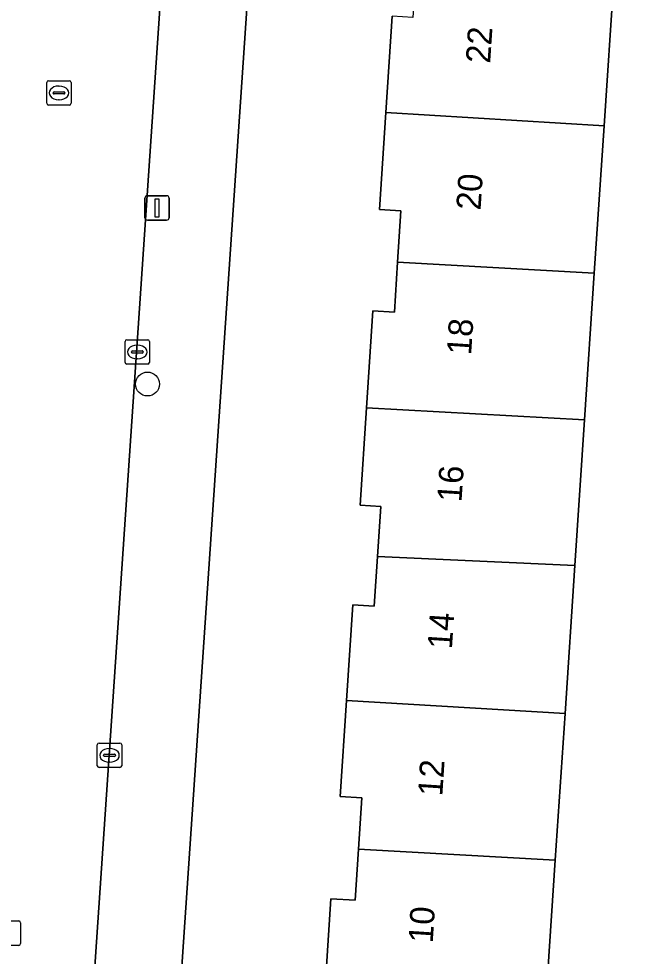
# Model space of a CAD drawing. Extents: x 161848 to 162726, y 385382 to 386521.
# Drawn here: x 162313.22 to 162339.16, y 385500.62 to 385539 of the extents above; entities that cross this region are included whole.
import ezdxf

# ---------------------------------------------------------------- set-up
doc = ezdxf.new("R2010")
doc.units = 0
for name, color, linetype in [('IMGEO_Boom', 7, 'Continuous'), ('IMGEO_Erf', 7, 'Continuous'), ('IMGEO_Kolk', 7, 'Continuous'), ('IMGEO_Lichtmast', 7, 'Continuous'), ('IMGEO_Pand', 7, 'Continuous'), ('IMGEO_Pand_nummerreeks', 7, 'Continuous'), ('IMGEO_Rijbaan_lokaal_open', 7, 'Continuous'), ('IMGEO_Rioolput', 7, 'Continuous'), ('IMGEO_Voetpad_open', 7, 'Continuous')]:
    doc.layers.add(name, color=color, linetype=linetype)

msp = doc.modelspace()

# ---------------------------------------------------------------- linework, layer by layer
at = {"layer": 'IMGEO_Boom'}
msp.add_circle((162318.493, 385524.045), 0.489, dxfattribs=at)
at = {"layer": 'IMGEO_Erf'}
for points in [[(162325.823, 385587.477), (162319.885, 385500), (162317.889, 385473.417)], [(162337.588, 385540.597), (162337.19, 385534.607), (162336.79, 385528.583), (162336.39, 385522.578), (162335.994, 385516.616), (162335.591, 385510.559), (162335.192, 385504.557), (162334.889, 385500), (162334.79, 385498.513), (162334.401, 385492.661), (162333.999, 385486.616), (162333.598, 385480.582), (162333.521, 385479.42), (162333.179, 385474.431), (162332.999, 385474.443), (162332.668, 385469.561), (162338.916, 385469.174), (162339.41, 385469.143)], [(162325.805, 385500), (162326.006, 385502.977), (162327, 385502.913), (162327.138, 385505.01), (162327.275, 385507.103), (162326.39, 385507.161), (162326.648, 385511.088), (162326.905, 385515.013), (162327.775, 385514.956), (162327.908, 385516.992), (162328.042, 385519.031), (162327.199, 385519.087), (162327.46, 385523.066), (162327.72, 385527.041), (162328.602, 385526.983), (162328.736, 385529.03), (162328.874, 385531.127), (162327.996, 385531.184), (162328.257, 385535.159), (162328.515, 385539.098)]]:
    msp.add_lwpolyline(points, dxfattribs=at)
at = {"layer": 'IMGEO_Kolk'}
for p, q in [((162317.576, 385524.931), (162317.576, 385525.783)), ((162317.651, 385525.857), (162318.503, 385525.857)), ((162318.577, 385525.783), (162318.577, 385524.931)), ((162317.835, 385525.351), (162317.835, 385525.363)), ((162318.273, 385525.314), (162317.875, 385525.314)), ((162317.878, 385525.4), (162318.276, 385525.4)), ((162318.064, 385525.637), (162318.089, 385525.637)), ((162318.319, 385525.363), (162318.319, 385525.351)), ((162318.087, 385525.077), (162318.062, 385525.077)), ((162318.503, 385524.857), (162317.651, 385524.857)), ((162316.439, 385508.422), (162316.439, 385509.274)), ((162316.514, 385509.348), (162317.366, 385509.348)), ((162317.44, 385509.274), (162317.44, 385508.422)), ((162316.698, 385508.842), (162316.698, 385508.854)), ((162317.136, 385508.805), (162316.738, 385508.805)), ((162316.741, 385508.891), (162317.139, 385508.891)), ((162316.927, 385509.128), (162316.952, 385509.128)), ((162317.182, 385508.854), (162317.182, 385508.842)), ((162316.95, 385508.568), (162316.925, 385508.568)), ((162317.366, 385508.348), (162316.514, 385508.348))]:
    msp.add_line(p, q, dxfattribs=at)
for points in [[(162317.576, 385524.931), (162317.576, 385525.783)], [(162317.651, 385525.857), (162318.503, 385525.857)], [(162318.577, 385525.783), (162318.577, 385524.931)], [(162318.503, 385524.857), (162317.651, 385524.857)], [(162316.439, 385508.422), (162316.439, 385509.274)], [(162316.514, 385509.348), (162317.366, 385509.348)], [(162317.44, 385509.274), (162317.44, 385508.422)], [(162317.366, 385508.348), (162316.514, 385508.348)]]:
    msp.add_lwpolyline(points, dxfattribs=at)
for centre, radius, start, end in [((162317.653, 385525.781), 0.0765, 91.552, 178.448), ((162317.653, 385525.781), 0.0765, 91.552, 178.448), ((162318.501, 385525.781), 0.0765, 1.552, 88.448), ((162318.501, 385525.781), 0.0765, 1.552, 88.448), ((162317.875, 385525.36), 0.0403, 85.8775, 175.7526), ((162317.872, 385525.35), 0.0366, 178.938, 274.7102), ((162318.276, 385525.357), 0.043, 264.8664, 352.4533), ((162318.28, 385525.362), 0.0386, 1.7309, 96.639), ((162317.653, 385524.933), 0.0765, 181.552, 268.448), ((162317.653, 385524.933), 0.0765, 181.552, 268.448), ((162318.501, 385524.933), 0.0765, 271.552, 358.448), ((162318.501, 385524.933), 0.0765, 271.552, 358.448), ((162316.516, 385509.272), 0.0765, 91.552, 178.448), ((162316.516, 385509.272), 0.0765, 91.552, 178.448), ((162317.364, 385509.272), 0.0765, 1.552, 88.448), ((162317.364, 385509.272), 0.0765, 1.552, 88.448), ((162316.738, 385508.851), 0.0403, 85.8775, 175.7526), ((162316.735, 385508.841), 0.0366, 178.938, 274.7102), ((162317.139, 385508.848), 0.043, 264.8664, 352.4533), ((162317.143, 385508.853), 0.0386, 1.7309, 96.639), ((162316.516, 385508.424), 0.0765, 181.552, 268.448), ((162316.516, 385508.424), 0.0765, 181.552, 268.448), ((162317.364, 385508.424), 0.0765, 271.552, 358.448), ((162317.364, 385508.424), 0.0765, 271.552, 358.448)]:
    msp.add_arc(centre, radius, start, end, dxfattribs=at)
for centre, major_axis, ratio, start_param, end_param in [((162318.063, 385525.357), (-0.387, 0.002), 0.722429, 4.712389, 7.853982), ((162318.088, 385525.357), (-0.39, 0.002), 0.717154, 1.570796, 4.712389), ((162316.926, 385508.848), (-0.387, 0.002), 0.722429, 4.712389, 7.853982), ((162316.951, 385508.848), (-0.39, 0.002), 0.717154, 1.570796, 4.712389)]:
    msp.add_ellipse(centre, major_axis=major_axis, ratio=ratio, start_param=start_param, end_param=end_param, dxfattribs=at)
at = {"layer": 'IMGEO_Lichtmast'}
for p, q in [((162318.388, 385530.851), (162318.388, 385531.651)), ((162318.388, 385531.651), (162318.388, 385530.851)), ((162318.488, 385531.751), (162319.278, 385531.751)), ((162319.278, 385531.751), (162318.488, 385531.751)), ((162319.378, 385531.651), (162319.378, 385530.851)), ((162319.378, 385530.851), (162319.378, 385531.651)), ((162319.278, 385530.751), (162318.488, 385530.751)), ((162318.488, 385530.751), (162319.278, 385530.751))]:
    msp.add_line(p, q, dxfattribs=at)
msp.add_lwpolyline([(162318.808, 385531.626), (162318.958, 385531.626), (162318.958, 385530.876), (162318.808, 385530.876), (162318.808, 385531.626)], dxfattribs=at)
for centre, start, end in [((162318.488, 385531.651), 90, 180), ((162318.488, 385531.651), 90, 180), ((162319.278, 385531.651), 0, 90), ((162319.278, 385531.651), 360, 90), ((162318.488, 385530.851), 180, 270), ((162318.488, 385530.851), 180, 270), ((162319.278, 385530.851), 270, 0), ((162319.278, 385530.851), 270, 0)]:
    msp.add_arc(centre, 0.1, start, end, dxfattribs=at)
at = {"layer": 'IMGEO_Pand'}
for points in [[(162329.492, 385541.086), (162329.358, 385539.042), (162328.515, 385539.098), (162328.257, 385535.159), (162337.19, 385534.607), (162337.588, 385540.597)], [(162328.257, 385535.159), (162327.996, 385531.184), (162328.874, 385531.127), (162328.736, 385529.03), (162336.79, 385528.583), (162337.19, 385534.607)], [(162328.736, 385529.03), (162328.602, 385526.983), (162327.72, 385527.041), (162327.46, 385523.066), (162336.39, 385522.578), (162336.79, 385528.583)], [(162327.46, 385523.066), (162327.199, 385519.087), (162328.042, 385519.031), (162327.908, 385516.992), (162335.994, 385516.616), (162336.39, 385522.578)], [(162335.591, 385510.559), (162335.994, 385516.616), (162327.908, 385516.992), (162327.775, 385514.956), (162326.905, 385515.013), (162326.648, 385511.088)], [(162326.648, 385511.088), (162326.39, 385507.161), (162327.275, 385507.103), (162327.138, 385505.01), (162335.192, 385504.557), (162335.591, 385510.559)], [(162334.79, 385498.513), (162334.889, 385500), (162335.192, 385504.557), (162327.138, 385505.01), (162327, 385502.913), (162326.006, 385502.977), (162325.805, 385500), (162325.748, 385499.15)]]:
    msp.add_lwpolyline(points, close=True, dxfattribs=at)
at = {"layer": 'IMGEO_Rijbaan_lokaal_open'}
msp.add_lwpolyline([(162314.478, 385474.919), (162316.33, 385500), (162319.604, 385548.271)], dxfattribs=at)
at = {"layer": 'IMGEO_Rioolput'}
for p, q in [((162314.444, 385536.46), (162315.296, 385536.46)), ((162314.369, 385535.534), (162314.369, 385536.386)), ((162314.857, 385536.24), (162314.882, 385536.24)), ((162315.37, 385536.386), (162315.37, 385535.534)), ((162314.628, 385535.954), (162314.628, 385535.966)), ((162315.066, 385535.917), (162314.668, 385535.917)), ((162314.671, 385536.003), (162315.069, 385536.003)), ((162314.88, 385535.68), (162314.855, 385535.68)), ((162315.112, 385535.966), (162315.112, 385535.954)), ((162315.296, 385535.46), (162314.444, 385535.46)), ((162312.37, 385502.068), (162313.222, 385502.068)), ((162313.296, 385501.994), (162313.296, 385501.142)), ((162313.222, 385501.068), (162312.37, 385501.068))]:
    msp.add_line(p, q, dxfattribs=at)
for points in [[(162314.444, 385536.46), (162315.296, 385536.46)], [(162314.369, 385535.534), (162314.369, 385536.386)], [(162315.37, 385536.386), (162315.37, 385535.534)], [(162315.296, 385535.46), (162314.444, 385535.46)], [(162312.37, 385502.068), (162313.222, 385502.068)], [(162313.296, 385501.994), (162313.296, 385501.142)], [(162313.222, 385501.068), (162312.37, 385501.068)]]:
    msp.add_lwpolyline(points, dxfattribs=at)
for centre, radius, start, end in [((162314.446, 385536.384), 0.0765, 91.552, 178.448), ((162314.446, 385536.384), 0.0765, 91.552, 178.448), ((162315.294, 385536.384), 0.0765, 1.552, 88.448), ((162315.294, 385536.384), 0.0765, 1.552, 88.448), ((162314.668, 385535.963), 0.0403, 85.8775, 175.7526), ((162314.665, 385535.953), 0.0366, 178.938, 274.7102), ((162315.069, 385535.96), 0.043, 264.8664, 352.4533), ((162315.073, 385535.965), 0.0386, 1.7309, 96.639), ((162314.446, 385535.536), 0.0765, 181.552, 268.448), ((162314.446, 385535.536), 0.0765, 181.552, 268.448), ((162315.294, 385535.536), 0.0765, 271.552, 358.448), ((162315.294, 385535.536), 0.0765, 271.552, 358.448), ((162313.22, 385501.992), 0.0765, 1.552, 88.448), ((162313.22, 385501.992), 0.0765, 1.552, 88.448), ((162313.22, 385501.144), 0.0765, 271.552, 358.448), ((162313.22, 385501.144), 0.0765, 271.552, 358.448)]:
    msp.add_arc(centre, radius, start, end, dxfattribs=at)
for centre, major_axis, ratio, start_param, end_param in [((162314.856, 385535.96), (-0.387, 0.002), 0.722429, 4.712389, 7.853982), ((162314.881, 385535.96), (-0.39, 0.002), 0.717154, 1.570796, 4.712389)]:
    msp.add_ellipse(centre, major_axis=major_axis, ratio=ratio, start_param=start_param, end_param=end_param, dxfattribs=at)
at = {"layer": 'IMGEO_Voetpad_open'}
for points in [[(162322.286, 385587.816), (162319.865, 385552.12), (162319.604, 385548.271), (162316.33, 385500), (162314.478, 385474.919)], [(162317.889, 385473.417), (162319.885, 385500), (162325.823, 385587.477)]]:
    msp.add_lwpolyline(points, dxfattribs=at)

# ---------------------------------------------------------------- texts
at = {"layer": 'IMGEO_Pand_nummerreeks'}
for s, p in [('22', (162332.524, 385537.15)), ('20', (162332.131, 385531.139)), ('18', (162331.744, 385525.213)), ('16', (162331.351, 385519.193)), ('14', (162330.958, 385513.175)), ('12', (162330.564, 385507.155)), ('10', (162330.172, 385501.144))]:
    msp.add_text(s, height=1, rotation=86.263, dxfattribs=at).set_placement(p)

doc.saveas('drawing.dxf')
